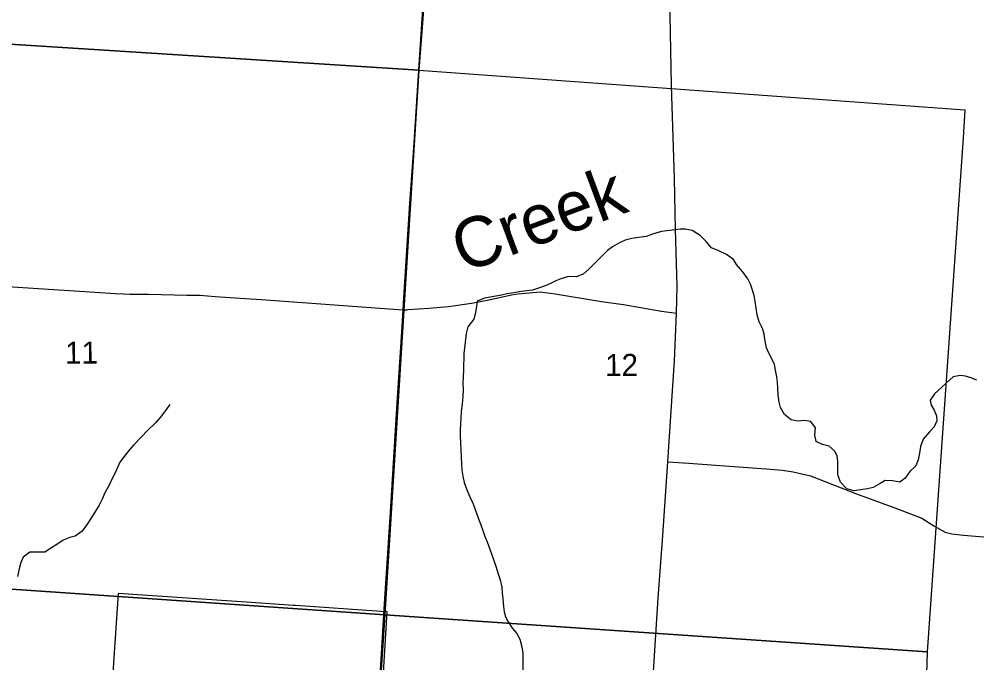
# Model space of a CAD drawing. Extents: x 114604 to 551442, y 316898 to 567001.
# Drawn here: x 248711 to 258302, y 358208 to 364658 of the extents above; entities that cross this region are included whole.
import ezdxf

# ---------------------------------------------------------------- set-up
doc = ezdxf.new("R2010")
doc.units = 0
for name, color, linetype in [('GE_P_Alignment_100_Stations', 7, 'Continuous'), ('GE_P_Alignment_500_Bearings', 7, 'Continuous'), ('PM_P_Cells', 7, 'Continuous'), ('PM_P_Stop_Line', 7, 'Continuous'), ('PV_X_Curb', 7, 'Continuous'), ('SN_P_Signs', 7, 'Continuous')]:
    doc.layers.add(name, color=color, linetype=linetype)

msp = doc.modelspace()

# ---------------------------------------------------------------- linework, layer by layer
at = {"layer": 'GE_P_Alignment_100_Stations'}
msp.add_lwpolyline([(252356.4, 358052.7), (252396.9, 358718.7), (252337, 358722.7), (251479.7, 358781.4), (251453.8, 358783.2), (251033.4, 358811.6), (249702.1, 358901.7), (249636.9, 357911.9)], dxfattribs=at)
at = {"layer": 'GE_P_Alignment_500_Bearings'}
msp.add_line((255207, 360222.8), (255416.4, 360208), dxfattribs=at)
for points in [[(252364.2, 358691.3), (252364.5, 358696.5), (252428.5, 359717.8), (252498, 360811.6), (252543.3, 361524.8), (252555.3, 361746.3), (252560, 361810.3), (252624, 362814.6), (252659.1, 363317.8), (252722.2, 364304.4), (252788.2, 365270.3), (252932.6, 367325.8), (252968.4, 367784.2), (253001.6, 368310.4), (253040.5, 368882.8), (253055.2, 369080.1)], [(255077.1, 358331.9), (255111, 358857), (255158.2, 359483.4), (255207, 360222.8), (255253.6, 360931.6), (255272.6, 361235.3), (255293.9, 361711.1), (255300.2, 361981.6), (255284.3, 362551.1), (255273.5, 363061.7), (255245.6, 363993.5), (255231.6, 364696), (255233.1, 365088.4), (255257.4, 365615.2), (255282.2, 366090.8), (255345.1, 366832.7), (255345.5, 366843.7)], [(248285.2, 362000), (248851.1, 361961.6), (249417.9, 361923.6), (249672.2, 361907), (249757, 361904.2), (249819, 361901.7), (249912.9, 361901.1)], [(249912.9, 361901.1), (250006.7, 361900.5), (250389.1, 361892.8)], [(250389.1, 361892.8), (250521.8, 361890.2), (250673.9, 361879.5), (251023.1, 361855.4), (251088.8, 361850.7), (251597, 361813.9), (252324.5, 361761.6), (252555.3, 361746.3), (252596.7, 361746.2), (252607.2, 361747)], [(252607.2, 361747), (252812.8, 361762.5), (253012.5, 361777.4), (253240.8, 361810.2), (253399.2, 361843.1), (253657.7, 361897.2), (253707.2, 361905.4), (253928.7, 361926.2), (254079.2, 361906.1), (254542.8, 361829.9), (254762, 361797.2), (255144, 361732.8), (255293.9, 361711.1)], [(255416.4, 360208), (255641.5, 360192.1), (256192.9, 360153.2), (256354.7, 360137.8), (256463.8, 360122.1), (256635.7, 360080.5), (257095.7, 359902.2), (257479.5, 359759.8), (257750.9, 359656.1), (257872, 359582), (257902.4, 359564.1), (257985.6, 359516.2), (258052.4, 359500.5), (258167.3, 359485.6), (259217, 359400.4), (260278.6, 359320.8), (260481.1, 359308.1)], [(252082.7, 354212.6), (252107, 354577.6), (252132, 354973.7), (252189.9, 355872), (252229.6, 356500.6), (252254.2, 356909.2), (252295.9, 357587.3), (252350, 358464.9), (252364.2, 358691.3)], [(254901.5, 355542.6), (254952.4, 356379.9), (254998.1, 357213.4), (255043.2, 357806.8), (255077.1, 358331.9)]]:
    msp.add_lwpolyline(points, dxfattribs=at)
at = {"layer": 'PM_P_Cells'}
for points in [[(255718.4, 362336.7), (255644.5, 362364.7), (255590.5, 362428.8), (255532.6, 362490.8), (255452.6, 362538.8), (255384.7, 362552.8), (255330.8, 362554.7), (255276.9, 362546.6), (255223, 362538.6), (255143.2, 362528.4), (255063.3, 362506.3), (254989.5, 362480.2), (254917.6, 362470.1), (254845.7, 362458), (254779.8, 362443.9), (254722, 362417.8), (254652.1, 362375.6), (254602.2, 362339.5), (254536.4, 362273.3), (254478.6, 362217.1), (254416.7, 362153), (254358.9, 362100.8), (254291, 362076.7), (254213.2, 362078.6), (254137.3, 362056.5), (254087.4, 362036.4), (254033.5, 362010.3), (253979.6, 361986.2), (253923.8, 361964.1), (253851.9, 361941.9), (253794, 361933.9), (253742.1, 361927.8), (253684.2, 361917.7), (253598.3, 361903.6), (253542.4, 361893.5), (253484.5, 361883.4), (253428.6, 361873.3), (253370.8, 361863.3), (253298.9, 361831.1), (253291, 361777), (253277.1, 361702.9), (253263.2, 361652.7), (253205.3, 361574.5), (253187.4, 361508.4), (253181.5, 361452.3), (253173.6, 361386.2), (253165.7, 361312), (253163.7, 361259.9), (253161.8, 361187.8), (253159.9, 361137.7), (253158, 361075.6), (253156, 361009.4), (253158.1, 360943.3), (253154.2, 360879.2), (253146.3, 360799), (253138.4, 360724.9), (253134.4, 360658.8), (253130.5, 360602.7), (253128.6, 360540.5), (253126.6, 360488.4), (253130.7, 360402.3), (253132.8, 360350.2), (253136.9, 360262), (253140.9, 360203.9), (253145, 360139.8), (253153, 360079.7), (253169.1, 360015.6), (253195.1, 359941.5), (253223.2, 359871.4), (253255.2, 359807.3), (253273.2, 359753.2), (253311.2, 359651.1), (253333.3, 359589), (253355.3, 359534.9), (253375.3, 359474.8), (253399.4, 359418.8), (253423.4, 359346.7), (253443.4, 359288.6), (253463.4, 359232.5), (253485.5, 359176.4), (253507.5, 359100.3), (253529.6, 359038.2), (253543.6, 358966.1), (253549.7, 358906), (253555.7, 358847.9), (253561.8, 358771.7), (253569.8, 358719.7), (253581.9, 358669.6), (253607.9, 358617.5), (253651.9, 358553.4), (253693.9, 358501.4), (253723.9, 358443.3), (253743.9, 358369.2), (253754, 358305.1), (253756, 358255), (253756.2, 358134.8)], [(258303.7, 361041), (258241.8, 361063), (258187.8, 361079), (258135.9, 361086.9), (258066, 361072.8), (257998.2, 361012.6), (257948.3, 360966.5), (257878.5, 360904.3), (257834.6, 360838.2), (257844.7, 360788.1), (257874.7, 360738), (257896.7, 360683.9), (257900.8, 360631.8), (257874.9, 360573.7), (257827, 360521.6), (257765.2, 360449.4), (257737.3, 360375.2), (257729.4, 360307.1), (257713.5, 360240.9), (257691.6, 360180.8), (257631.7, 360126.6), (257583.9, 360058.5), (257532, 360018.3), (257456.1, 360030.3), (257384.2, 360034.2), (257334.4, 360006.1), (257262.5, 359966), (257208.6, 359951.9), (257136.7, 359939.8), (257070.9, 359931.7), (257001, 359949.7), (256937, 360017.7), (256910.9, 360091.8), (256910.8, 360230.1), (256902.7, 360280.2), (256880.7, 360330.2), (256824.8, 360380.3), (256756.9, 360396.2), (256692.9, 360426.2), (256678.9, 360488.3), (256684.8, 360562.5), (256638.8, 360626.5), (256568.9, 360636.5), (256511, 360630.4), (256441.1, 360642.4), (256377.1, 360696.4), (256337.1, 360766.5), (256323.1, 360818.6), (256313, 360890.7), (256309, 360958.8), (256304.9, 361018.9), (256298.9, 361073), (256286.8, 361141.1), (256274.8, 361197.2), (256252.7, 361247.3), (256224.7, 361297.3), (256194.7, 361365.4), (256182.7, 361429.5), (256170.6, 361499.7), (256158.6, 361551.7), (256122.6, 361623.8), (256102.5, 361693.9), (256092.5, 361760.1), (256082.4, 361828.2), (256070.4, 361888.3), (256052.3, 361950.4), (256036.3, 362002.4), (256010.3, 362056.5), (255954.3, 362128.6), (255894.3, 362200.7), (255864.3, 362250.7), (255796.4, 362300.7), (255718.4, 362336.7)], [(250221.1, 360795.7), (250165.2, 360723.5), (250123.4, 360667.4), (250077.5, 360613.2), (249997.7, 360535), (249935.9, 360470.8), (249856.1, 360388.5), (249810.2, 360334.4), (249762.4, 360274.2), (249720.5, 360220.1), (249676.7, 360119.8), (249646.8, 360061.7), (249614.9, 359995.5), (249569.1, 359911.3), (249543.2, 359847.2), (249511.3, 359789), (249467.5, 359718.9), (249429.6, 359652.7), (249393.7, 359596.5), (249341.9, 359528.4), (249272, 359478.2), (249218.1, 359462.1), (249152.3, 359436), (249098.4, 359401.8), (249034.6, 359359.7), (248966.7, 359317.5), (248890.8, 359315.4), (248817, 359315.4), (248751.1, 359267.2), (248729.2, 359213.1), (248711.3, 359150.9), (248695.4, 359072.8)]]:
    msp.add_lwpolyline(points, dxfattribs=at)
at = {"layer": 'SN_P_Signs'}
for points in [[(247753.2, 369434.4), (250384.4, 369240.7), (253095.5, 369054.6), (252712.1, 364146.3), (247410, 364482.3)], [(247410, 364482.3), (252712.1, 364146.3), (252372.7, 358690.1), (247032.5, 359055.9)], [(252712.1, 364146.3), (258182.6, 363749), (258163.7, 363466.8), (257805.1, 358316.5), (252372.7, 358690.1)], [(247032.5, 359055.9), (252372.7, 358690.1), (252017.9, 353328.2), (246619.6, 353679.6)], [(252372.7, 358690.1), (257805.1, 358316.5), (257797.9, 358098.5), (257440.1, 352974.9), (252017.9, 353328.2)]]:
    msp.add_lwpolyline(points, close=True, dxfattribs=at)

# ---------------------------------------------------------------- texts
at = {"layer": 'PM_P_Stop_Line'}
msp.add_text('Creek', height=500.02, rotation=20.41343, dxfattribs=at).set_placement((253160.4, 362110.2))
at = {"layer": 'PV_X_Curb'}
for s, rotation, p in [('11', 0.41452, (249171.6, 361204.6)), ('12', 0.41465, (254580.6, 361080.4))]:
    msp.add_text(s, height=221.02, rotation=rotation, dxfattribs=at).set_placement(p)

doc.saveas('drawing.dxf')
